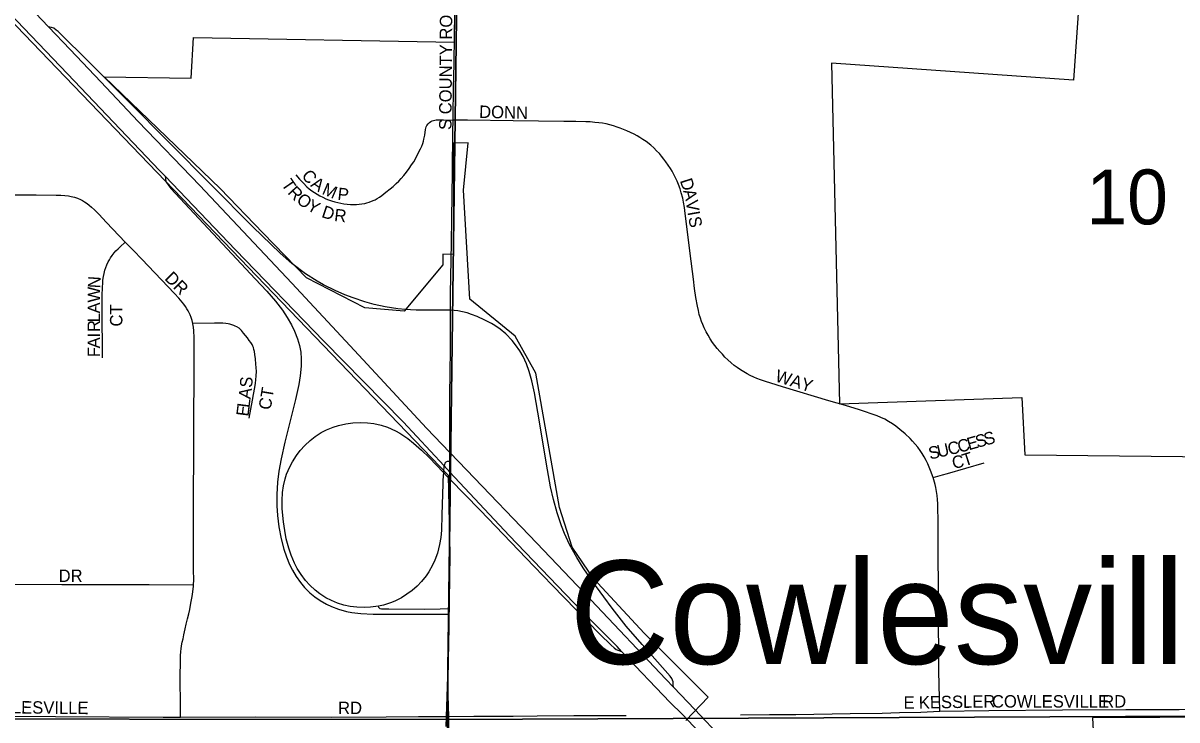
# Model space of a CAD drawing. Extents: x 0 to 680, y 0 to 440.
# Drawn here: x 483.77 to 499.3, y 259.39 to 268.76 of the extents above; entities that cross this region are included whole.
import ezdxf

# ---------------------------------------------------------------- set-up
doc = ezdxf.new("R2010")
doc.units = 0
for name, color, linetype in [('GM_X_City_Street', 7, 'Continuous'), ('GM_X_City_Street_Text', 7, 'Continuous'), ('GM_X_Corporation', 7, 'Continuous'), ('GM_X_County_Road', 7, 'Continuous'), ('GM_X_Interchange_Ramps', 7, 'Continuous'), ('GM_X_Interstate_Route', 7, 'Continuous'), ('GM_X_Section', 7, 'Continuous'), ('GM_X_Section_Text', 7, 'Continuous'), ('GM_X_Township_Road', 7, 'Continuous'), ('GM_X_Unincorporated_Text', 7, 'Continuous')]:
    doc.layers.add(name, color=color, linetype=linetype)

msp = doc.modelspace()

# ---------------------------------------------------------------- linework, layer by layer
at = {"layer": 'GM_X_City_Street'}
for points in [[(489.564, 267.937), (489.565, 267.993), (489.579, 268.809)], [(489.557, 267.456), (489.557, 267.456), (489.564, 267.937)], [(487.442, 266.72), (487.49, 266.663), (487.543, 266.605), (487.589, 266.56), (487.623, 266.531), (487.656, 266.506), (487.691, 266.481), (487.728, 266.458), (487.764, 266.437), (487.804, 266.417), (487.845, 266.398), (487.883, 266.383), (487.922, 266.369), (487.965, 266.356), (488.006, 266.345), (488.049, 266.336), (488.089, 266.329), (488.134, 266.324), (488.176, 266.321), (488.22, 266.319), (488.258, 266.32), (488.295, 266.324), (488.331, 266.328), (488.369, 266.335), (488.398, 266.342), (488.43, 266.353), (488.48, 266.372), (488.508, 266.385), (488.536, 266.402), (488.566, 266.419), (488.599, 266.443), (488.654, 266.484), (488.71, 266.53), (488.751, 266.563), (488.791, 266.602), (488.825, 266.634), (488.859, 266.672), (488.893, 266.71), (488.929, 266.755), (488.966, 266.805), (488.998, 266.852), (489.027, 266.896), (489.055, 266.945), (489.089, 267.009), (489.12, 267.07), (489.135, 267.105), (489.148, 267.139), (489.157, 267.17), (489.165, 267.2), (489.175, 267.253), (489.186, 267.331), (489.19, 267.348), (489.195, 267.365), (489.205, 267.384), (489.221, 267.406), (489.238, 267.424), (489.258, 267.438), (489.274, 267.445), (489.293, 267.451), (489.311, 267.455), (489.328, 267.457), (489.374, 267.458), (489.429, 267.458), (489.557, 267.456)], [(489.555, 267.307), (489.557, 267.456)], [(489.75, 267.453), (489.557, 267.456)], [(496.016, 262.647), (495.981, 262.742), (495.943, 262.831), (495.923, 262.878), (495.897, 262.927), (495.87, 262.971), (495.843, 263.012), (495.81, 263.055), (495.773, 263.097), (495.74, 263.137), (495.705, 263.174), (495.639, 263.237), (495.568, 263.296), (495.514, 263.338), (495.47, 263.369), (495.416, 263.402), (495.364, 263.432), (495.314, 263.457), (495.262, 263.48), (495.024, 263.559), (494.837, 263.617), (494.613, 263.682), (493.988, 263.868), (493.832, 263.917), (493.762, 263.939), (493.693, 263.962), (493.644, 263.981), (493.602, 264), (493.555, 264.021), (493.514, 264.045), (493.467, 264.07), (493.424, 264.097), (493.38, 264.126), (493.34, 264.155), (493.298, 264.191), (493.254, 264.23), (493.215, 264.269), (493.18, 264.307), (493.146, 264.344), (493.111, 264.384), (493.078, 264.423), (493.049, 264.465), (493.016, 264.513), (492.989, 264.562), (492.962, 264.61), (492.937, 264.661), (492.916, 264.706), (492.899, 264.749), (492.884, 264.793), (492.87, 264.842), (492.857, 264.895), (492.844, 264.952), (492.823, 265.071), (492.805, 265.191), (492.791, 265.315), (492.749, 265.663), (492.694, 266.098), (492.681, 266.2), (492.67, 266.28), (492.658, 266.35), (492.646, 266.406), (492.627, 266.477), (492.611, 266.53), (492.589, 266.589), (492.57, 266.636), (492.551, 266.679), (492.529, 266.722), (492.505, 266.767), (492.482, 266.806), (492.453, 266.85), (492.42, 266.893), (492.394, 266.929), (492.361, 266.969), (492.332, 267.004), (492.295, 267.044), (492.256, 267.082), (492.217, 267.117), (492.153, 267.166), (492.11, 267.194), (492.068, 267.222), (492.032, 267.243), (491.992, 267.264), (491.943, 267.289), (491.896, 267.309), (491.85, 267.329), (491.806, 267.347), (491.765, 267.362), (491.717, 267.378), (491.666, 267.391), (491.616, 267.403), (491.566, 267.412), (491.516, 267.42), (491.465, 267.425), (491.403, 267.431), (491.342, 267.433), (491.208, 267.436), (491.046, 267.438), (490.367, 267.444), (489.75, 267.453)], [(483.66, 266.45), (483.946, 266.45), (484.217, 266.448), (484.282, 266.446), (484.335, 266.443), (484.383, 266.437), (484.419, 266.43), (484.463, 266.418), (484.505, 266.404), (484.545, 266.386), (484.572, 266.373), (484.599, 266.357), (484.634, 266.333), (484.661, 266.311), (484.692, 266.285), (484.731, 266.25), (484.79, 266.191), (484.896, 266.078), (485.147, 265.815)], [(484.84, 264.257), (484.838, 264.924), (484.838, 265.087), (484.842, 265.215), (484.844, 265.26), (484.847, 265.301), (484.853, 265.35), (484.861, 265.393), (484.873, 265.435), (484.885, 265.471), (484.899, 265.507), (484.916, 265.548), (484.934, 265.578), (484.95, 265.604), (484.97, 265.634), (484.998, 265.668), (485.021, 265.695), (485.05, 265.723), (485.079, 265.751), (485.147, 265.815)], [(486.055, 264.72), (486.046, 264.76), (486.032, 264.801), (486.019, 264.835), (486.006, 264.863), (485.992, 264.892), (485.977, 264.917), (485.958, 264.947), (485.935, 264.979), (485.913, 265.007), (485.866, 265.06), (485.809, 265.122), (485.368, 265.586), (485.256, 265.703), (485.147, 265.815)], [(486.815, 263.445), (486.858, 263.688), (486.872, 263.767), (486.889, 263.858), (486.899, 263.916), (486.905, 263.964), (486.91, 264.017), (486.911, 264.074), (486.91, 264.126), (486.905, 264.174), (486.899, 264.245), (486.892, 264.301), (486.885, 264.342), (486.878, 264.372), (486.871, 264.395), (486.862, 264.416), (486.852, 264.436), (486.834, 264.465), (486.815, 264.492), (486.789, 264.527), (486.737, 264.592), (486.711, 264.624), (486.695, 264.639), (486.677, 264.655), (486.649, 264.674), (486.627, 264.685), (486.608, 264.694), (486.581, 264.702), (486.554, 264.71), (486.529, 264.715), (486.498, 264.719), (486.458, 264.723), (486.416, 264.724), (486.345, 264.724), (486.055, 264.72)], [(486.064, 261.207), (486.067, 261.272), (486.064, 261.408), (486.064, 262.16), (486.073, 264.246), (486.075, 264.453), (486.073, 264.533), (486.069, 264.623), (486.063, 264.67), (486.056, 264.717), (486.055, 264.72)], [(496.141, 262.683), (496.209, 262.702), (496.702, 262.846)], [(496.016, 262.647), (496.141, 262.683)], [(496.105, 259.505), (496.093, 260.041), (496.084, 261.841), (496.083, 262.077), (496.08, 262.237), (496.078, 262.293), (496.074, 262.351), (496.069, 262.406), (496.061, 262.461), (496.052, 262.513), (496.041, 262.556), (496.016, 262.647)], [(483.394, 261.213), (484.295, 261.21), (485.467, 261.208), (486.064, 261.207)], [(485.888, 259.427), (485.888, 259.504), (485.886, 260.029), (485.888, 260.114), (485.889, 260.187), (485.892, 260.25), (485.895, 260.307), (485.899, 260.345), (485.905, 260.385), (485.914, 260.434), (485.924, 260.479), (485.935, 260.533), (485.944, 260.573), (485.953, 260.614), (485.967, 260.676), (485.985, 260.746), (486.001, 260.814), (486.014, 260.873), (486.025, 260.931), (486.034, 260.982), (486.046, 261.05), (486.054, 261.111), (486.063, 261.188), (486.064, 261.207)], [(480.097, 259.449), (481.598, 259.441), (482.487, 259.437), (484.206, 259.435), (485.655, 259.427), (485.888, 259.427)], [(485.888, 259.427), (486.895, 259.429), (487.928, 259.427), (488.655, 259.432)], [(495.561, 259.487), (495.852, 259.494), (496.105, 259.505)], [(496.105, 259.505), (496.766, 259.516), (497.757, 259.524), (498.606, 259.527)]]:
    msp.add_lwpolyline(points, dxfattribs=at)
at = {"layer": 'GM_X_Corporation'}
for points in [[(469.85, 271.35), (480.516, 271.272), (480.5, 272.033), (484.119, 268.267), (489.493, 262.678), (489.512, 261.615), (489.496, 260.373), (489.458, 259.301)], [(498.148, 271.46), (497.906, 267.992), (494.649, 268.222), (494.757, 263.641), (497.211, 263.725), (497.251, 262.955), (502.772, 262.895)], [(492.69, 259.383), (492.991, 259.695), (492.13, 260.557), (491.446, 261.29), (491.161, 261.713), (490.988, 262.246), (490.669, 264.054), (490.393, 264.55), (489.782, 265.045), (489.696, 266.512), (489.76, 267.15), (489.564, 267.143), (489.564, 265.65), (489.421, 265.653), (489.421, 265.509), (488.897, 264.886), (488.372, 264.932), (487.584, 265.334), (487.004, 265.934), (486.424, 266.534), (484.865, 268.039), (486.035, 268.018), (486.064, 268.564), (489.578, 268.503), (489.586, 269.459)], [(502.694, 259.441), (498.159, 259.415), (498.441, 254.039), (503.27, 254.001)]]:
    msp.add_lwpolyline(points, dxfattribs=at)
at = {"layer": 'GM_X_County_Road'}
for points in [[(489.534, 265.806), (489.539, 266.128), (489.548, 266.76), (489.555, 267.307)], [(489.521, 264.9), (489.521, 264.9), (489.524, 265.119), (489.534, 265.806)], [(489.515, 262.862), (489.515, 262.984), (489.512, 263.756), (489.524, 264.365), (489.521, 264.9)], [(489.501, 260.882), (489.51, 261.686), (489.514, 262.627), (489.515, 262.722), (489.515, 262.862)], [(489.493, 259.858), (489.495, 260.259), (489.501, 260.81)], [(489.501, 260.81), (489.501, 260.882)], [(489.498, 259.435), (489.492, 259.723), (489.493, 259.858)], [(489.536, 258.572), (489.517, 258.911), (489.505, 259.127), (489.498, 259.298), (489.498, 259.365), (489.498, 259.435)]]:
    msp.add_lwpolyline(points, dxfattribs=at)
at = {"layer": 'GM_X_Interchange_Ramps'}
for points in [[(489.521, 264.9), (489.27, 264.901), (489.059, 264.901), (488.982, 264.904), (488.916, 264.907), (488.812, 264.916), (488.644, 264.942), (488.495, 264.976), (488.369, 265.012), (488.213, 265.064), (488.101, 265.107), (487.971, 265.165), (487.814, 265.242), (487.728, 265.29), (487.571, 265.39), (487.388, 265.529), (487.232, 265.666), (486.863, 266.019), (485.18, 267.715), (484.709, 268.183), (484.674, 268.219), (484.243, 268.646), (484.217, 268.666), (484.184, 268.69), (484.153, 268.702), (484.113, 268.711)], [(485.683, 266.701), (485.686, 266.671), (485.688, 266.652), (485.697, 266.622), (485.722, 266.585), (485.761, 266.536), (486.895, 265.321), (487.052, 265.154), (487.166, 265.021), (487.26, 264.899), (487.326, 264.799), (487.382, 264.704), (487.425, 264.616), (487.465, 264.514), (487.49, 264.425), (487.507, 264.333), (487.515, 264.243), (487.515, 264.148), (487.502, 264.018), (487.482, 263.899), (487.436, 263.696), (487.292, 263.122), (487.243, 262.898), (487.214, 262.736), (487.194, 262.584), (487.184, 262.42), (487.185, 262.267), (487.194, 262.136), (487.213, 261.984), (487.244, 261.823), (487.28, 261.685), (487.315, 261.581), (487.356, 261.479), (487.395, 261.401), (487.446, 261.317), (487.503, 261.237), (487.56, 261.17), (487.629, 261.1), (487.697, 261.045), (487.768, 260.994), (487.854, 260.946), (487.923, 260.913), (488.016, 260.878), (488.121, 260.849), (488.196, 260.835), (488.316, 260.82), (488.48, 260.813), (489.137, 260.809), (489.386, 260.81), (489.501, 260.81)], [(492.521, 259.829), (492.519, 259.866), (492.517, 259.899), (492.511, 259.923), (492.501, 259.944), (492.477, 259.976), (492.1, 260.405), (491.887, 260.651), (491.698, 260.893), (491.587, 261.042), (491.425, 261.263), (491.307, 261.435), (491.22, 261.573), (491.125, 261.746), (491.056, 261.896), (491.015, 261.997), (490.956, 262.173), (490.907, 262.353), (490.869, 262.524), (490.827, 262.75), (490.699, 263.528), (490.651, 263.787), (490.616, 263.948), (490.58, 264.074), (490.543, 264.177), (490.498, 264.277), (490.454, 264.353), (490.399, 264.434), (490.351, 264.493), (490.266, 264.579), (490.19, 264.642), (490.119, 264.694), (490.073, 264.721), (489.986, 264.764), (489.881, 264.814), (489.807, 264.843), (489.747, 264.865), (489.685, 264.878), (489.62, 264.888), (489.521, 264.9)], [(489.515, 262.862), (489.477, 262.864), (489.458, 262.854), (489.446, 262.841), (489.44, 262.82), (489.436, 262.807), (489.433, 262.795), (489.427, 262.734), (489.426, 262.718), (489.419, 262.614), (489.417, 262.564), (489.407, 262.149), (489.401, 261.941), (489.391, 261.843), (489.376, 261.746), (489.346, 261.63), (489.312, 261.538), (489.28, 261.468), (489.231, 261.382), (489.194, 261.328), (489.132, 261.252), (489.072, 261.188), (489.006, 261.13), (488.936, 261.078), (488.862, 261.032), (488.774, 260.987), (488.713, 260.962), (488.619, 260.933), (488.553, 260.918), (488.447, 260.904), (488.359, 260.9), (488.261, 260.904), (488.174, 260.915), (488.088, 260.934), (488.004, 260.959), (487.923, 260.993), (487.845, 261.032), (487.763, 261.086), (487.702, 261.133), (487.63, 261.2), (487.572, 261.265), (487.512, 261.344), (487.46, 261.427), (487.424, 261.495), (487.377, 261.606), (487.346, 261.699), (487.313, 261.826), (487.293, 261.934), (487.274, 262.053), (487.259, 262.229), (487.257, 262.338), (487.263, 262.447), (487.276, 262.538), (487.297, 262.63), (487.317, 262.692), (487.359, 262.793), (487.395, 262.861), (487.449, 262.944), (487.502, 263.013), (487.561, 263.078), (487.633, 263.146), (487.702, 263.2), (487.784, 263.253), (487.852, 263.289), (487.943, 263.327), (488.016, 263.35), (488.112, 263.372), (488.21, 263.385), (488.308, 263.39), (488.407, 263.385), (488.493, 263.373), (488.589, 263.351), (488.673, 263.325), (488.782, 263.276), (488.841, 263.246), (488.949, 263.172), (489.026, 263.111), (489.133, 263.016), (489.235, 262.917), (489.426, 262.718), (489.474, 262.668), (489.514, 262.627), (489.92, 262.208), (490.647, 261.452), (490.89, 261.199), (491.533, 260.544), (491.683, 260.393), (491.723, 260.356), (491.752, 260.337), (491.788, 260.324), (491.825, 260.311)], [(489.501, 260.882), (489.384, 260.879), (489.167, 260.875), (488.694, 260.878), (488.593, 260.878), (488.578, 260.882), (488.566, 260.89), (488.558, 260.902), (488.553, 260.918)]]:
    msp.add_lwpolyline(points, dxfattribs=at)
at = {"layer": 'GM_X_Interstate_Route'}
for points in [[(493.556, 258.496), (492.643, 259.46), (492.471, 259.629), (491.825, 260.311), (491.763, 260.376), (491.291, 260.85), (490.313, 261.868), (489.515, 262.722), (489.436, 262.807), (488.885, 263.397), (487.819, 264.483), (486.63, 265.709), (485.683, 266.701), (485.609, 266.778), (484.369, 268.077), (482.901, 269.612), (480.316, 272.336), (478.516, 274.221), (477.672, 275.11), (475.653, 277.226)], [(484.405, 268.404), (484.113, 268.711), (483.232, 269.636), (482.213, 270.707), (481.522, 271.432)], [(489.518, 262.981), (489.515, 262.984), (489.199, 263.313), (488.23, 264.356), (487.387, 265.262), (486.148, 266.576), (485.321, 267.437), (484.818, 267.971), (484.405, 268.404)], [(492.811, 259.528), (492.521, 259.829), (492.418, 259.936), (491.41, 261.003), (490.685, 261.764), (489.738, 262.752), (489.518, 262.981)], [(496.342, 255.24), (496.133, 255.567), (495.922, 255.886), (495.716, 256.182), (495.536, 256.43), (495.325, 256.708), (495.028, 257.087), (494.739, 257.443), (494.498, 257.726), (494.236, 258.019), (493.894, 258.388), (493.184, 259.133), (492.811, 259.528)]]:
    msp.add_lwpolyline(points, dxfattribs=at)
at = {"layer": 'GM_X_Section'}
for points in [[(489.711, 276.904), (489.476, 259.394), (472.369, 259.414), (471.708, 259.407), (471.85, 277.333)], [(489.476, 259.394), (489.813, 253.134), (489.987, 242.13), (472.319, 241.773), (472.369, 259.414)], [(507.727, 259.473), (507.628, 241.733), (499.118, 242.119), (489.987, 242.13), (489.813, 253.134), (489.476, 259.394)]]:
    msp.add_lwpolyline(points, close=True, dxfattribs=at)
msp.add_lwpolyline([(507.727, 259.473), (489.476, 259.394), (489.711, 276.904)], dxfattribs=at)
at = {"layer": 'GM_X_Township_Road'}
for points in [[(498.606, 259.527), (499.325, 259.531), (500.528, 259.539), (501.248, 259.544), (502.026, 259.55), (503.203, 259.558)], [(488.655, 259.432), (489.09, 259.433), (489.498, 259.435)], [(489.498, 259.435), (489.837, 259.437), (490.367, 259.441)], [(490.367, 259.441), (490.687, 259.443), (491.182, 259.447), (491.887, 259.448)], [(493.424, 259.458), (493.816, 259.462), (494.167, 259.463), (494.9, 259.474), (495.329, 259.48), (495.561, 259.487)]]:
    msp.add_lwpolyline(points, dxfattribs=at)

# ---------------------------------------------------------------- texts
at = {"layer": 'GM_X_City_Street_Text'}
for s, height, rotation, p in [('S COUNTY ROAD 25A', 0.16689, 89.5866, (489.535, 267.322)), ('DONN', 0.1669, 358.6035, (489.906, 267.486)), ('C', 0.167, 309.392, (487.51, 266.705)), ('T', 0.167, 304.1371, (487.239, 266.593)), ('R', 0.167, 312.8211, (487.322, 266.474)), ('A', 0.167, 324.9165, (487.63, 266.569)), ('M', 0.167, 336.8368, (487.783, 266.466)), ('P', 0.167, 353.7164, (487.997, 266.383)), ('D', 0.167, 287.813, (492.607, 266.642)), ('O', 0.167, 323.88, (487.438, 266.354)), ('Y', 0.167, 331.2294, (487.577, 266.254)), ('A', 0.167, 284.243, (492.651, 266.505)), ('V', 0.167, 278.5102, (492.686, 266.367)), ('D', 0.167, 341.6141, (487.777, 266.154)), ('R', 0.167, 353.2485, (487.952, 266.099)), ('I', 0.167, 279.8493, (492.709, 266.218)), ('S', 0.167, 280.0967, (492.722, 266.145)), ('N', 0.167, 86.1728, (484.808, 265.19)), ('DR', 0.1669, 315, (485.667, 265.318)), ('W', 0.167, 89.8487, (484.808, 265.002)), ('A', 0.167, 89.847, (484.808, 264.855)), ('L', 0.167, 89.8574, (484.807, 264.737)), ('CT', 0.1669, 90, (485.108, 264.679)), ('R', 0.167, 89.8516, (484.807, 264.605)), ('I', 0.167, 89.8252, (484.807, 264.532)), ('A', 0.167, 89.847, (484.806, 264.385)), ('F', 0.167, 89.8634, (484.806, 264.267)), ('WAY', 0.1669, 342.6475, (493.879, 263.945)), ('S', 0.167, 85.4941, (486.852, 263.851)), ('A', 0.167, 82.8343, (486.833, 263.697)), ('CT', 0.1669, 80.5436, (487.102, 263.55)), ('E', 0.167, 82.8513, (486.804, 263.464)), ('L', 0.167, 82.8513, (486.818, 263.581)), ('C', 0.167, 12.758, (496.231, 262.948)), ('C', 0.167, 15.3554, (496.368, 262.979)), ('E', 0.167, 15.5361, (496.496, 263.014)), ('S', 0.167, 15.5139, (496.609, 263.046)), ('S', 0.167, 15.5361, (496.722, 263.077)), ('S', 0.167, 12.757, (495.973, 262.889)), ('U', 0.167, 12.778, (496.088, 262.915)), ('T', 0.167, 18.2515, (496.438, 262.796)), ('C', 0.167, 11.2909, (496.287, 262.764)), ('DR', 0.1669, 0, (484.25, 261.244)), ('KESSLER', 0.1669, 0.9564, (495.824, 259.54)), ('COWLESVILLE', 0.16689, 0, (496.807, 259.555)), ('RD', 0.1669, 0, (498.29, 259.555)), ('COWLESVILLE', 0.16689, 359.407, (483.076, 259.482)), ('RD', 0.1669, 0, (488.01, 259.467)), ('E', 0.167, 0, (495.617, 259.54))]:
    msp.add_text(s, height=height, rotation=rotation, dxfattribs=at).set_placement(p)
at = {"layer": 'GM_X_Section_Text'}
msp.add_text('10', height=0.7377, rotation=0, dxfattribs=at).set_placement((498.077, 266.053))
at = {"layer": 'GM_X_Unincorporated_Text'}
msp.add_text('Cowlesville', height=1.39189, rotation=0, dxfattribs=at).set_placement((491.123, 260.14))

doc.saveas('drawing.dxf')
